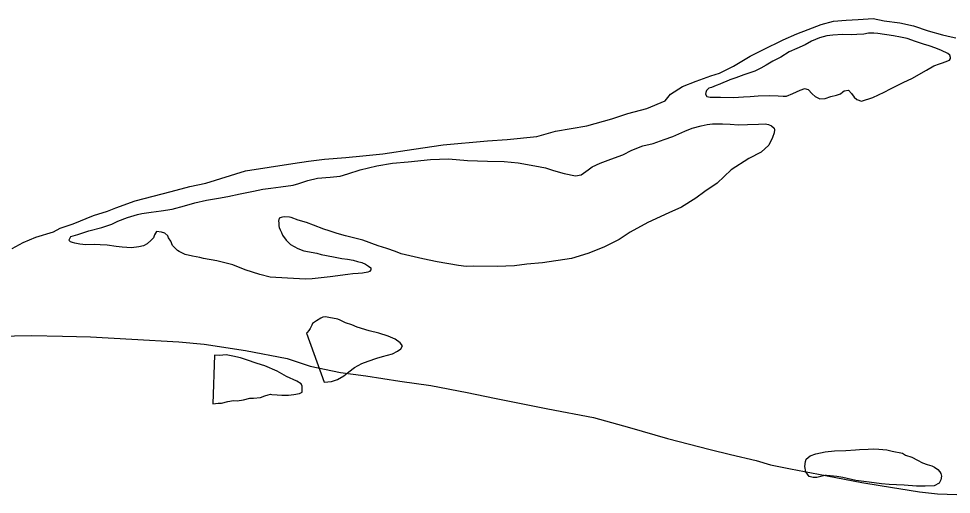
# Model space of a CAD drawing. Extents: x 1374139 to 1377472, y 1168351 to 1170484.
# Drawn here: x 1374787.03 to 1374814.4, y 1169856.99 to 1169870.95 of the extents above; entities that cross this region are included whole.
import ezdxf

# ---------------------------------------------------------------- set-up
doc = ezdxf.new("R2010")
doc.units = 0
doc.layers.add('Default', color=7, linetype='Continuous')

msp = doc.modelspace()

# ---------------------------------------------------------------- linework, layer by layer
at = {"layer": 'Default'}
for points in [[(1374802.782, 1169867.645), (1374803.701, 1169867.807), (1374804.439, 1169868.009), (1374804.908, 1169868.16), (1374805.467, 1169868.311), (1374806.006, 1169868.533), (1374806.155, 1169868.733), (1374806.514, 1169868.954), (1374806.913, 1169869.115), (1374807.342, 1169869.266), (1374807.601, 1169869.347), (1374808.01, 1169869.558), (1374808.499, 1169869.85), (1374808.868, 1169870.031), (1374809.466, 1169870.322), (1374809.865, 1169870.503), (1374810.195, 1169870.634), (1374810.584, 1169870.775), (1374810.943, 1169870.876), (1374811.312, 1169870.907), (1374811.662, 1169870.928), (1374812.101, 1169870.949), (1374812.431, 1169870.889), (1374812.89, 1169870.83), (1374813.29, 1169870.741), (1374813.72, 1169870.592), (1374814.14, 1169870.472), (1374814.39, 1169870.413), (1374814.53, 1169870.383)], [(1374802.782, 1169867.645), (1374803.701, 1169867.807), (1374804.439, 1169868.009), (1374804.908, 1169868.16), (1374805.467, 1169868.311), (1374806.006, 1169868.533), (1374806.155, 1169868.733), (1374806.514, 1169868.954), (1374806.913, 1169869.115), (1374807.342, 1169869.266), (1374807.601, 1169869.347), (1374808.01, 1169869.558), (1374808.499, 1169869.85), (1374808.868, 1169870.031), (1374809.466, 1169870.322), (1374809.865, 1169870.503), (1374810.195, 1169870.634), (1374810.584, 1169870.775), (1374810.943, 1169870.876), (1374811.312, 1169870.907), (1374811.662, 1169870.928), (1374812.101, 1169870.949), (1374812.431, 1169870.889), (1374812.89, 1169870.83), (1374813.29, 1169870.741), (1374813.72, 1169870.592), (1374814.14, 1169870.472), (1374814.39, 1169870.413), (1374814.53, 1169870.383)], [(1374813.673, 1169869.44), (1374813.883, 1169869.561), (1374814.052, 1169869.621), (1374814.142, 1169869.651), (1374814.222, 1169869.682), (1374814.342, 1169869.732), (1374814.371, 1169869.782), (1374814.371, 1169869.812), (1374814.351, 1169869.872), (1374814.301, 1169869.922), (1374814.111, 1169870.012), (1374813.941, 1169870.082), (1374813.751, 1169870.151), (1374813.581, 1169870.201), (1374813.351, 1169870.28), (1374813.101, 1169870.37), (1374812.912, 1169870.41), (1374812.702, 1169870.449), (1374812.242, 1169870.508), (1374812.122, 1169870.518), (1374811.973, 1169870.518), (1374811.833, 1169870.498), (1374811.623, 1169870.487), (1374811.473, 1169870.477), (1374811.204, 1169870.486), (1374810.924, 1169870.466), (1374810.744, 1169870.445), (1374810.535, 1169870.385), (1374810.295, 1169870.284), (1374810.106, 1169870.183), (1374809.867, 1169870.073), (1374809.637, 1169869.972), (1374809.398, 1169869.821), (1374809.158, 1169869.701), (1374808.969, 1169869.58), (1374808.809, 1169869.5)], [(1374813.673, 1169869.44), (1374813.883, 1169869.561), (1374814.052, 1169869.621), (1374814.142, 1169869.651), (1374814.222, 1169869.682), (1374814.342, 1169869.732), (1374814.371, 1169869.782), (1374814.371, 1169869.812), (1374814.351, 1169869.872), (1374814.301, 1169869.922), (1374814.111, 1169870.012), (1374813.941, 1169870.082), (1374813.751, 1169870.151), (1374813.581, 1169870.201), (1374813.351, 1169870.28), (1374813.101, 1169870.37), (1374812.912, 1169870.41), (1374812.702, 1169870.449), (1374812.242, 1169870.508), (1374812.122, 1169870.518), (1374811.973, 1169870.518), (1374811.833, 1169870.498), (1374811.623, 1169870.487), (1374811.473, 1169870.477), (1374811.204, 1169870.486), (1374810.924, 1169870.466), (1374810.744, 1169870.445), (1374810.535, 1169870.385), (1374810.295, 1169870.284), (1374810.106, 1169870.183), (1374809.867, 1169870.073), (1374809.637, 1169869.972), (1374809.398, 1169869.821), (1374809.158, 1169869.701), (1374808.969, 1169869.58), (1374808.809, 1169869.5)], [(1374808.809, 1169869.5), (1374808.63, 1169869.409), (1374808.4, 1169869.329), (1374808.311, 1169869.298), (1374808.071, 1169869.208), (1374807.902, 1169869.157), (1374807.792, 1169869.107), (1374807.712, 1169869.077), (1374807.602, 1169869.027), (1374807.503, 1169868.986), (1374807.363, 1169868.926), (1374807.283, 1169868.906), (1374807.213, 1169868.836), (1374807.194, 1169868.785), (1374807.184, 1169868.735), (1374807.224, 1169868.665), (1374807.324, 1169868.646), (1374807.623, 1169868.646), (1374808.003, 1169868.637), (1374808.302, 1169868.658), (1374808.492, 1169868.668), (1374808.732, 1169868.679), (1374809.071, 1169868.689), (1374809.321, 1169868.68), (1374809.461, 1169868.67), (1374809.561, 1169868.67), (1374809.75, 1169868.751), (1374809.86, 1169868.801), (1374809.96, 1169868.851), (1374810.02, 1169868.872), (1374810.089, 1169868.902), (1374810.199, 1169868.872), (1374810.32, 1169868.742), (1374810.4, 1169868.662), (1374810.54, 1169868.592), (1374810.699, 1169868.603), (1374810.859, 1169868.663), (1374811.029, 1169868.704), (1374811.148, 1169868.744), (1374811.218, 1169868.804), (1374811.258, 1169868.834), (1374811.378, 1169868.854), (1374811.468, 1169868.755), (1374811.548, 1169868.645), (1374811.628, 1169868.575), (1374811.768, 1169868.525), (1374812.098, 1169868.636), (1374812.427, 1169868.787), (1374812.616, 1169868.887), (1374813.005, 1169869.088), (1374813.245, 1169869.189), (1374813.673, 1169869.44)], [(1374808.809, 1169869.5), (1374808.63, 1169869.409), (1374808.4, 1169869.329), (1374808.311, 1169869.298), (1374808.071, 1169869.208), (1374807.902, 1169869.157), (1374807.792, 1169869.107), (1374807.712, 1169869.077), (1374807.602, 1169869.027), (1374807.503, 1169868.986), (1374807.363, 1169868.926), (1374807.283, 1169868.906), (1374807.213, 1169868.836), (1374807.194, 1169868.785), (1374807.184, 1169868.735), (1374807.224, 1169868.665), (1374807.324, 1169868.646), (1374807.623, 1169868.646), (1374808.003, 1169868.637), (1374808.302, 1169868.658), (1374808.492, 1169868.668), (1374808.732, 1169868.679), (1374809.071, 1169868.689), (1374809.321, 1169868.68), (1374809.461, 1169868.67), (1374809.561, 1169868.67), (1374809.75, 1169868.751), (1374809.86, 1169868.801), (1374809.96, 1169868.851), (1374810.02, 1169868.872), (1374810.089, 1169868.902), (1374810.199, 1169868.872), (1374810.32, 1169868.742), (1374810.4, 1169868.662), (1374810.54, 1169868.592), (1374810.699, 1169868.603), (1374810.859, 1169868.663), (1374811.029, 1169868.704), (1374811.148, 1169868.744), (1374811.218, 1169868.804), (1374811.258, 1169868.834), (1374811.378, 1169868.854), (1374811.468, 1169868.755), (1374811.548, 1169868.645), (1374811.628, 1169868.575), (1374811.768, 1169868.525), (1374812.098, 1169868.636), (1374812.427, 1169868.787), (1374812.616, 1169868.887), (1374813.005, 1169869.088), (1374813.245, 1169869.189), (1374813.673, 1169869.44)], [(1374805.969, 1169867.401), (1374806.228, 1169867.492), (1374806.578, 1169867.643), (1374806.797, 1169867.733), (1374807.056, 1169867.804), (1374807.236, 1169867.844), (1374807.396, 1169867.865), (1374807.685, 1169867.865), (1374807.905, 1169867.856), (1374808.155, 1169867.836), (1374808.415, 1169867.837), (1374808.744, 1169867.848), (1374808.934, 1169867.858), (1374809.034, 1169867.838), (1374809.124, 1169867.798), (1374809.204, 1169867.738), (1374809.214, 1169867.688), (1374809.204, 1169867.598), (1374809.155, 1169867.458), (1374809.045, 1169867.237), (1374808.816, 1169867.027), (1374808.457, 1169866.846), (1374807.939, 1169866.514), (1374807.53, 1169866.123), (1374807.162, 1169865.872), (1374806.902, 1169865.681), (1374806.484, 1169865.42), (1374806.105, 1169865.249), (1374805.496, 1169864.967), (1374804.978, 1169864.686), (1374804.649, 1169864.465), (1374804.2, 1169864.243), (1374803.731, 1169864.052), (1374803.252, 1169863.911), (1374802.404, 1169863.779), (1374801.944, 1169863.738), (1374801.585, 1169863.697), (1374801.076, 1169863.676), (1374800.387, 1169863.684), (1374800.167, 1169863.674), (1374799.937, 1169863.704), (1374799.308, 1169863.812), (1374798.888, 1169863.902), (1374798.638, 1169863.961), (1374798.258, 1169864.05), (1374798.088, 1169864.11), (1374797.838, 1169864.2), (1374797.579, 1169864.279), (1374797.129, 1169864.448), (1374796.619, 1169864.578), (1374796.379, 1169864.647), (1374796.139, 1169864.717), (1374795.989, 1169864.766), (1374795.679, 1169864.886), (1374795.479, 1169864.966), (1374795.23, 1169865.035), (1374795.03, 1169865.115), (1374794.98, 1169865.125), (1374794.83, 1169865.134), (1374794.77, 1169865.124), (1374794.73, 1169865.114), (1374794.68, 1169865.094), (1374794.66, 1169865.004), (1374794.661, 1169864.954), (1374794.661, 1169864.864), (1374794.671, 1169864.814), (1374794.701, 1169864.754), (1374794.741, 1169864.674), (1374794.771, 1169864.594), (1374794.882, 1169864.444), (1374795.012, 1169864.324), (1374795.222, 1169864.204), (1374795.402, 1169864.134), (1374795.782, 1169864.065), (1374795.911, 1169864.025), (1374796.271, 1169863.956), (1374796.511, 1169863.906), (1374796.681, 1169863.887), (1374796.851, 1169863.857), (1374796.971, 1169863.817), (1374797.101, 1169863.788), (1374797.211, 1169863.738), (1374797.301, 1169863.688), (1374797.361, 1169863.638), (1374797.361, 1169863.578), (1374797.331, 1169863.528), (1374797.281, 1169863.508), (1374797.121, 1169863.477), (1374796.992, 1169863.467), (1374796.842, 1169863.457), (1374796.692, 1169863.436), (1374796.173, 1169863.375), (1374795.644, 1169863.314), (1374795.444, 1169863.303), (1374794.925, 1169863.332)], [(1374805.969, 1169867.401), (1374806.228, 1169867.492), (1374806.578, 1169867.643), (1374806.797, 1169867.733), (1374807.056, 1169867.804), (1374807.236, 1169867.844), (1374807.396, 1169867.865), (1374807.685, 1169867.865), (1374807.905, 1169867.856), (1374808.155, 1169867.836), (1374808.415, 1169867.837), (1374808.744, 1169867.848), (1374808.934, 1169867.858), (1374809.034, 1169867.838), (1374809.124, 1169867.798), (1374809.204, 1169867.738), (1374809.214, 1169867.688), (1374809.204, 1169867.598), (1374809.155, 1169867.458), (1374809.045, 1169867.237), (1374808.816, 1169867.027), (1374808.457, 1169866.846), (1374807.939, 1169866.514), (1374807.53, 1169866.123), (1374807.162, 1169865.872), (1374806.902, 1169865.681), (1374806.484, 1169865.42), (1374806.105, 1169865.249), (1374805.496, 1169864.967), (1374804.978, 1169864.686), (1374804.649, 1169864.465), (1374804.2, 1169864.243), (1374803.731, 1169864.052), (1374803.252, 1169863.911), (1374802.404, 1169863.779), (1374801.944, 1169863.738), (1374801.585, 1169863.697), (1374801.076, 1169863.676), (1374800.387, 1169863.684), (1374800.167, 1169863.674), (1374799.937, 1169863.704), (1374799.308, 1169863.812), (1374798.888, 1169863.902), (1374798.638, 1169863.961), (1374798.258, 1169864.05), (1374798.088, 1169864.11), (1374797.838, 1169864.2), (1374797.579, 1169864.279), (1374797.129, 1169864.448), (1374796.619, 1169864.578), (1374796.379, 1169864.647), (1374796.139, 1169864.717), (1374795.989, 1169864.766), (1374795.679, 1169864.886), (1374795.479, 1169864.966), (1374795.23, 1169865.035), (1374795.03, 1169865.115), (1374794.98, 1169865.125), (1374794.83, 1169865.134), (1374794.77, 1169865.124), (1374794.73, 1169865.114), (1374794.68, 1169865.094), (1374794.66, 1169865.004), (1374794.661, 1169864.954), (1374794.661, 1169864.864), (1374794.671, 1169864.814), (1374794.701, 1169864.754), (1374794.741, 1169864.674), (1374794.771, 1169864.594), (1374794.882, 1169864.444), (1374795.012, 1169864.324), (1374795.222, 1169864.204), (1374795.402, 1169864.134), (1374795.782, 1169864.065), (1374795.911, 1169864.025), (1374796.271, 1169863.956), (1374796.511, 1169863.906), (1374796.681, 1169863.887), (1374796.851, 1169863.857), (1374796.971, 1169863.817), (1374797.101, 1169863.788), (1374797.211, 1169863.738), (1374797.301, 1169863.688), (1374797.361, 1169863.638), (1374797.361, 1169863.578), (1374797.331, 1169863.528), (1374797.281, 1169863.508), (1374797.121, 1169863.477), (1374796.992, 1169863.467), (1374796.842, 1169863.457), (1374796.692, 1169863.436), (1374796.173, 1169863.375), (1374795.644, 1169863.314), (1374795.444, 1169863.303), (1374794.925, 1169863.332)], [(1374786.843, 1169864.206), (1374787.162, 1169864.377), (1374787.531, 1169864.538), (1374788.05, 1169864.689), (1374788.249, 1169864.8), (1374788.629, 1169864.931), (1374789.227, 1169865.173), (1374789.636, 1169865.294), (1374789.886, 1169865.394), (1374790.454, 1169865.606), (1374790.983, 1169865.737), (1374791.502, 1169865.878), (1374792.051, 1169866.02), (1374792.52, 1169866.121), (1374793.688, 1169866.484), (1374795.075, 1169866.697), (1374795.534, 1169866.768), (1374796.004, 1169866.829), (1374796.633, 1169866.87), (1374797.132, 1169866.922), (1374797.721, 1169866.983), (1374798.629, 1169867.115), (1374799.488, 1169867.247), (1374800.786, 1169867.36), (1374801.365, 1169867.401), (1374802.234, 1169867.493), (1374802.782, 1169867.645)], [(1374786.843, 1169864.206), (1374787.162, 1169864.377), (1374787.531, 1169864.538), (1374788.05, 1169864.689), (1374788.249, 1169864.8), (1374788.629, 1169864.931), (1374789.227, 1169865.173), (1374789.636, 1169865.294), (1374789.886, 1169865.394), (1374790.454, 1169865.606), (1374790.983, 1169865.737), (1374791.502, 1169865.878), (1374792.051, 1169866.02), (1374792.52, 1169866.121), (1374793.688, 1169866.484), (1374795.075, 1169866.697), (1374795.534, 1169866.768), (1374796.004, 1169866.829), (1374796.633, 1169866.87), (1374797.132, 1169866.922), (1374797.721, 1169866.983), (1374798.629, 1169867.115), (1374799.488, 1169867.247), (1374800.786, 1169867.36), (1374801.365, 1169867.401), (1374802.234, 1169867.493), (1374802.782, 1169867.645)], [(1374794.925, 1169863.332), (1374794.415, 1169863.361), (1374794.105, 1169863.441), (1374793.676, 1169863.58), (1374793.316, 1169863.719), (1374793.116, 1169863.769), (1374792.846, 1169863.839), (1374792.456, 1169863.908), (1374792.346, 1169863.938), (1374792.137, 1169863.977), (1374791.917, 1169864.027), (1374791.737, 1169864.117), (1374791.697, 1169864.146), (1374791.546, 1169864.286), (1374791.496, 1169864.416), (1374791.426, 1169864.516), (1374791.406, 1169864.576), (1374791.316, 1169864.656), (1374791.226, 1169864.686), (1374791.076, 1169864.706), (1374791.016, 1169864.606), (1374790.987, 1169864.515), (1374790.917, 1169864.445), (1374790.807, 1169864.335), (1374790.698, 1169864.285), (1374790.558, 1169864.254), (1374790.338, 1169864.224), (1374790.069, 1169864.243), (1374789.889, 1169864.263), (1374789.629, 1169864.302), (1374789.419, 1169864.312), (1374789.269, 1169864.322), (1374789, 1169864.311), (1374788.83, 1169864.331), (1374788.68, 1169864.36), (1374788.61, 1169864.38), (1374788.55, 1169864.4), (1374788.52, 1169864.43), (1374788.51, 1169864.46), (1374788.56, 1169864.55), (1374788.769, 1169864.611), (1374789.088, 1169864.722), (1374789.468, 1169864.823), (1374789.767, 1169864.913), (1374789.937, 1169865.004), (1374790.226, 1169865.115), (1374790.515, 1169865.205), (1374790.645, 1169865.226), (1374790.915, 1169865.266), (1374791.214, 1169865.307), (1374791.534, 1169865.358), (1374791.893, 1169865.459), (1374792.202, 1169865.539), (1374792.541, 1169865.62), (1374792.891, 1169865.681), (1374793.17, 1169865.732), (1374793.53, 1169865.802), (1374793.919, 1169865.883), (1374794.198, 1169865.944), (1374794.428, 1169865.975), (1374794.728, 1169866.015), (1374795.087, 1169866.066), (1374795.257, 1169866.107), (1374795.516, 1169866.197), (1374795.805, 1169866.268), (1374796.175, 1169866.299), (1374796.464, 1169866.329), (1374796.694, 1169866.39), (1374797.053, 1169866.511), (1374797.542, 1169866.632), (1374798.001, 1169866.703), (1374798.461, 1169866.744), (1374799.12, 1169866.816), (1374799.649, 1169866.837), (1374800.198, 1169866.788), (1374800.788, 1169866.769), (1374801.277, 1169866.76), (1374801.686, 1169866.721), (1374802.176, 1169866.632), (1374802.486, 1169866.573), (1374802.726, 1169866.493), (1374803.036, 1169866.404), (1374803.375, 1169866.334), (1374803.535, 1169866.365), (1374803.744, 1169866.515), (1374803.864, 1169866.596), (1374804.093, 1169866.706), (1374804.403, 1169866.827), (1374804.762, 1169866.948), (1374805.021, 1169867.089), (1374805.35, 1169867.22), (1374805.65, 1169867.28), (1374805.969, 1169867.401)], [(1374794.925, 1169863.332), (1374794.415, 1169863.361), (1374794.105, 1169863.441), (1374793.676, 1169863.58), (1374793.316, 1169863.719), (1374793.116, 1169863.769), (1374792.846, 1169863.839), (1374792.456, 1169863.908), (1374792.346, 1169863.938), (1374792.137, 1169863.977), (1374791.917, 1169864.027), (1374791.737, 1169864.117), (1374791.697, 1169864.146), (1374791.546, 1169864.286), (1374791.496, 1169864.416), (1374791.426, 1169864.516), (1374791.406, 1169864.576), (1374791.316, 1169864.656), (1374791.226, 1169864.686), (1374791.076, 1169864.706), (1374791.016, 1169864.606), (1374790.987, 1169864.515), (1374790.917, 1169864.445), (1374790.807, 1169864.335), (1374790.698, 1169864.285), (1374790.558, 1169864.254), (1374790.338, 1169864.224), (1374790.069, 1169864.243), (1374789.889, 1169864.263), (1374789.629, 1169864.302), (1374789.419, 1169864.312), (1374789.269, 1169864.322), (1374789, 1169864.311), (1374788.83, 1169864.331), (1374788.68, 1169864.36), (1374788.61, 1169864.38), (1374788.55, 1169864.4), (1374788.52, 1169864.43), (1374788.51, 1169864.46), (1374788.56, 1169864.55), (1374788.769, 1169864.611), (1374789.088, 1169864.722), (1374789.468, 1169864.823), (1374789.767, 1169864.913), (1374789.937, 1169865.004), (1374790.226, 1169865.115), (1374790.515, 1169865.205), (1374790.645, 1169865.226), (1374790.915, 1169865.266), (1374791.214, 1169865.307), (1374791.534, 1169865.358), (1374791.893, 1169865.459), (1374792.202, 1169865.539), (1374792.541, 1169865.62), (1374792.891, 1169865.681), (1374793.17, 1169865.732), (1374793.53, 1169865.802), (1374793.919, 1169865.883), (1374794.198, 1169865.944), (1374794.428, 1169865.975), (1374794.728, 1169866.015), (1374795.087, 1169866.066), (1374795.257, 1169866.107), (1374795.516, 1169866.197), (1374795.805, 1169866.268), (1374796.175, 1169866.299), (1374796.464, 1169866.329), (1374796.694, 1169866.39), (1374797.053, 1169866.511), (1374797.542, 1169866.632), (1374798.001, 1169866.703), (1374798.461, 1169866.744), (1374799.12, 1169866.816), (1374799.649, 1169866.837), (1374800.198, 1169866.788), (1374800.788, 1169866.769), (1374801.277, 1169866.76), (1374801.686, 1169866.721), (1374802.176, 1169866.632), (1374802.486, 1169866.573), (1374802.726, 1169866.493), (1374803.036, 1169866.404), (1374803.375, 1169866.334), (1374803.535, 1169866.365), (1374803.744, 1169866.515), (1374803.864, 1169866.596), (1374804.093, 1169866.706), (1374804.403, 1169866.827), (1374804.762, 1169866.948), (1374805.021, 1169867.089), (1374805.35, 1169867.22), (1374805.65, 1169867.28), (1374805.969, 1169867.401)], [(1374795.992, 1169860.281), (1374796.211, 1169860.301), (1374796.391, 1169860.362), (1374796.57, 1169860.462), (1374796.72, 1169860.583), (1374796.889, 1169860.713), (1374797.099, 1169860.824), (1374797.288, 1169860.894), (1374797.538, 1169860.985), (1374797.707, 1169861.035), (1374797.997, 1169861.106), (1374798.146, 1169861.187), (1374798.246, 1169861.257), (1374798.296, 1169861.347), (1374798.226, 1169861.437), (1374798.075, 1169861.537), (1374797.875, 1169861.627), (1374797.596, 1169861.716), (1374797.316, 1169861.786), (1374796.966, 1169861.895), (1374796.806, 1169861.965), (1374796.626, 1169862.024), (1374796.466, 1169862.094), (1374796.396, 1169862.124), (1374796.136, 1169862.173), (1374796.036, 1169862.193), (1374795.956, 1169862.183), (1374795.897, 1169862.153), (1374795.767, 1169862.083), (1374795.657, 1169862.002), (1374795.638, 1169861.952), (1374795.588, 1169861.852), (1374795.548, 1169861.792), (1374795.498, 1169861.732), (1374795.478, 1169861.722)], [(1374795.992, 1169860.281), (1374796.211, 1169860.301), (1374796.391, 1169860.362), (1374796.57, 1169860.462), (1374796.72, 1169860.583), (1374796.889, 1169860.713), (1374797.099, 1169860.824), (1374797.288, 1169860.894), (1374797.538, 1169860.985), (1374797.707, 1169861.035), (1374797.997, 1169861.106), (1374798.146, 1169861.187), (1374798.246, 1169861.257), (1374798.296, 1169861.347), (1374798.226, 1169861.437), (1374798.075, 1169861.537), (1374797.875, 1169861.627), (1374797.596, 1169861.716), (1374797.316, 1169861.786), (1374796.966, 1169861.895), (1374796.806, 1169861.965), (1374796.626, 1169862.024), (1374796.466, 1169862.094), (1374796.396, 1169862.124), (1374796.136, 1169862.173), (1374796.036, 1169862.193), (1374795.956, 1169862.183), (1374795.897, 1169862.153), (1374795.767, 1169862.083), (1374795.657, 1169862.002), (1374795.638, 1169861.952), (1374795.588, 1169861.852), (1374795.548, 1169861.792), (1374795.498, 1169861.732), (1374795.478, 1169861.722)], [(1374785.901, 1169861.621), (1374787.409, 1169861.644), (1374788.318, 1169861.626), (1374789.137, 1169861.608), (1374790.356, 1169861.54), (1374791.734, 1169861.463), (1374792.473, 1169861.395), (1374793.692, 1169861.207), (1374794.911, 1169860.969), (1374795.581, 1169860.751), (1374796.48, 1169860.562), (1374797.22, 1169860.464), (1374798.219, 1169860.306), (1374799.128, 1169860.177), (1374800.197, 1169859.979), (1374800.996, 1169859.811), (1374802.555, 1169859.494), (1374803.904, 1169859.246), (1374804.954, 1169858.948), (1374806.073, 1169858.63), (1374807.322, 1169858.303), (1374807.922, 1169858.154), (1374808.671, 1169857.975), (1374809.091, 1169857.856), (1374809.681, 1169857.737), (1374810.5, 1169857.578), (1374811.769, 1169857.331), (1374812.309, 1169857.242), (1374813.468, 1169857.064), (1374813.997, 1169857.005), (1374814.556, 1169856.986)], [(1374785.901, 1169861.621), (1374787.409, 1169861.644), (1374788.318, 1169861.626), (1374789.137, 1169861.608), (1374790.356, 1169861.54), (1374791.734, 1169861.463), (1374792.473, 1169861.395), (1374793.692, 1169861.207), (1374794.911, 1169860.969), (1374795.581, 1169860.751), (1374796.48, 1169860.562), (1374797.22, 1169860.464), (1374798.219, 1169860.306), (1374799.128, 1169860.177), (1374800.197, 1169859.979), (1374800.996, 1169859.811), (1374802.555, 1169859.494), (1374803.904, 1169859.246), (1374804.954, 1169858.948), (1374806.073, 1169858.63), (1374807.322, 1169858.303), (1374807.922, 1169858.154), (1374808.671, 1169857.975), (1374809.091, 1169857.856), (1374809.681, 1169857.737), (1374810.5, 1169857.578), (1374811.769, 1169857.331), (1374812.309, 1169857.242), (1374813.468, 1169857.064), (1374813.997, 1169857.005), (1374814.556, 1169856.986)], [(1374795.478, 1169861.722), (1374795.992, 1169860.281)], [(1374795.478, 1169861.722), (1374795.992, 1169860.281)], [(1374792.728, 1169859.643), (1374792.887, 1169859.663), (1374792.987, 1169859.664), (1374793.167, 1169859.714), (1374793.337, 1169859.744), (1374793.447, 1169859.735), (1374793.626, 1169859.765), (1374793.816, 1169859.806), (1374793.926, 1169859.806), (1374794.125, 1169859.826), (1374794.255, 1169859.877), (1374794.355, 1169859.907), (1374794.425, 1169859.927), (1374794.465, 1169859.917), (1374794.614, 1169859.907), (1374794.754, 1169859.898), (1374794.954, 1169859.898), (1374795.104, 1169859.918), (1374795.274, 1169859.949), (1374795.353, 1169859.989), (1374795.353, 1169860.069), (1374795.353, 1169860.159), (1374795.323, 1169860.229), (1374795.193, 1169860.309), (1374794.893, 1169860.449), (1374794.613, 1169860.598), (1374794.253, 1169860.758), (1374794.033, 1169860.827), (1374793.713, 1169860.937), (1374793.543, 1169860.996), (1374793.313, 1169861.046), (1374793.123, 1169861.086), (1374792.924, 1169861.065), (1374792.774, 1169861.075)], [(1374792.728, 1169859.643), (1374792.887, 1169859.663), (1374792.987, 1169859.664), (1374793.167, 1169859.714), (1374793.337, 1169859.744), (1374793.447, 1169859.735), (1374793.626, 1169859.765), (1374793.816, 1169859.806), (1374793.926, 1169859.806), (1374794.125, 1169859.826), (1374794.255, 1169859.877), (1374794.355, 1169859.907), (1374794.425, 1169859.927), (1374794.465, 1169859.917), (1374794.614, 1169859.907), (1374794.754, 1169859.898), (1374794.954, 1169859.898), (1374795.104, 1169859.918), (1374795.274, 1169859.949), (1374795.353, 1169859.989), (1374795.353, 1169860.069), (1374795.353, 1169860.159), (1374795.323, 1169860.229), (1374795.193, 1169860.309), (1374794.893, 1169860.449), (1374794.613, 1169860.598), (1374794.253, 1169860.758), (1374794.033, 1169860.827), (1374793.713, 1169860.937), (1374793.543, 1169860.996), (1374793.313, 1169861.046), (1374793.123, 1169861.086), (1374792.924, 1169861.065), (1374792.774, 1169861.075)], [(1374792.774, 1169861.075), (1374792.728, 1169859.643)], [(1374792.774, 1169861.075), (1374792.728, 1169859.643)], [(1374812.965, 1169858.194), (1374813.055, 1169858.135), (1374813.245, 1169858.075), (1374813.405, 1169857.985), (1374813.555, 1169857.915), (1374813.695, 1169857.866), (1374813.825, 1169857.826), (1374813.905, 1169857.786), (1374814.005, 1169857.716), (1374814.065, 1169857.646), (1374814.095, 1169857.596), (1374814.115, 1169857.516), (1374814.096, 1169857.416), (1374814.046, 1169857.316), (1374813.897, 1169857.235), (1374813.627, 1169857.225), (1374813.377, 1169857.224), (1374813.018, 1169857.253), (1374812.788, 1169857.263), (1374812.578, 1169857.272), (1374812.348, 1169857.292), (1374811.989, 1169857.341), (1374811.599, 1169857.391), (1374811.219, 1169857.48), (1374811.04, 1169857.509), (1374810.84, 1169857.529), (1374810.74, 1169857.539), (1374810.69, 1169857.539), (1374810.57, 1169857.508), (1374810.45, 1169857.478), (1374810.341, 1169857.478), (1374810.231, 1169857.508), (1374810.13, 1169857.648), (1374810.1, 1169857.808), (1374810.12, 1169857.948), (1374810.139, 1169858.018), (1374810.259, 1169858.119), (1374810.419, 1169858.179), (1374810.698, 1169858.23), (1374810.968, 1169858.26), (1374811.307, 1169858.271), (1374811.587, 1169858.292), (1374811.706, 1169858.302), (1374811.956, 1169858.312), (1374812.106, 1169858.323), (1374812.276, 1169858.313), (1374812.386, 1169858.303), (1374812.505, 1169858.294), (1374812.665, 1169858.254)], [(1374812.965, 1169858.194), (1374813.055, 1169858.135), (1374813.245, 1169858.075), (1374813.405, 1169857.985), (1374813.555, 1169857.915), (1374813.695, 1169857.866), (1374813.825, 1169857.826), (1374813.905, 1169857.786), (1374814.005, 1169857.716), (1374814.065, 1169857.646), (1374814.095, 1169857.596), (1374814.115, 1169857.516), (1374814.096, 1169857.416), (1374814.046, 1169857.316), (1374813.897, 1169857.235), (1374813.627, 1169857.225), (1374813.377, 1169857.224), (1374813.018, 1169857.253), (1374812.788, 1169857.263), (1374812.578, 1169857.272), (1374812.348, 1169857.292), (1374811.989, 1169857.341), (1374811.599, 1169857.391), (1374811.219, 1169857.48), (1374811.04, 1169857.509), (1374810.84, 1169857.529), (1374810.74, 1169857.539), (1374810.69, 1169857.539), (1374810.57, 1169857.508), (1374810.45, 1169857.478), (1374810.341, 1169857.478), (1374810.231, 1169857.508), (1374810.13, 1169857.648), (1374810.1, 1169857.808), (1374810.12, 1169857.948), (1374810.139, 1169858.018), (1374810.259, 1169858.119), (1374810.419, 1169858.179), (1374810.698, 1169858.23), (1374810.968, 1169858.26), (1374811.307, 1169858.271), (1374811.587, 1169858.292), (1374811.706, 1169858.302), (1374811.956, 1169858.312), (1374812.106, 1169858.323), (1374812.276, 1169858.313), (1374812.386, 1169858.303), (1374812.505, 1169858.294), (1374812.665, 1169858.254)], [(1374812.665, 1169858.254), (1374812.965, 1169858.194)], [(1374812.665, 1169858.254), (1374812.965, 1169858.194)]]:
    msp.add_lwpolyline(points, dxfattribs=at)

doc.saveas('drawing.dxf')
